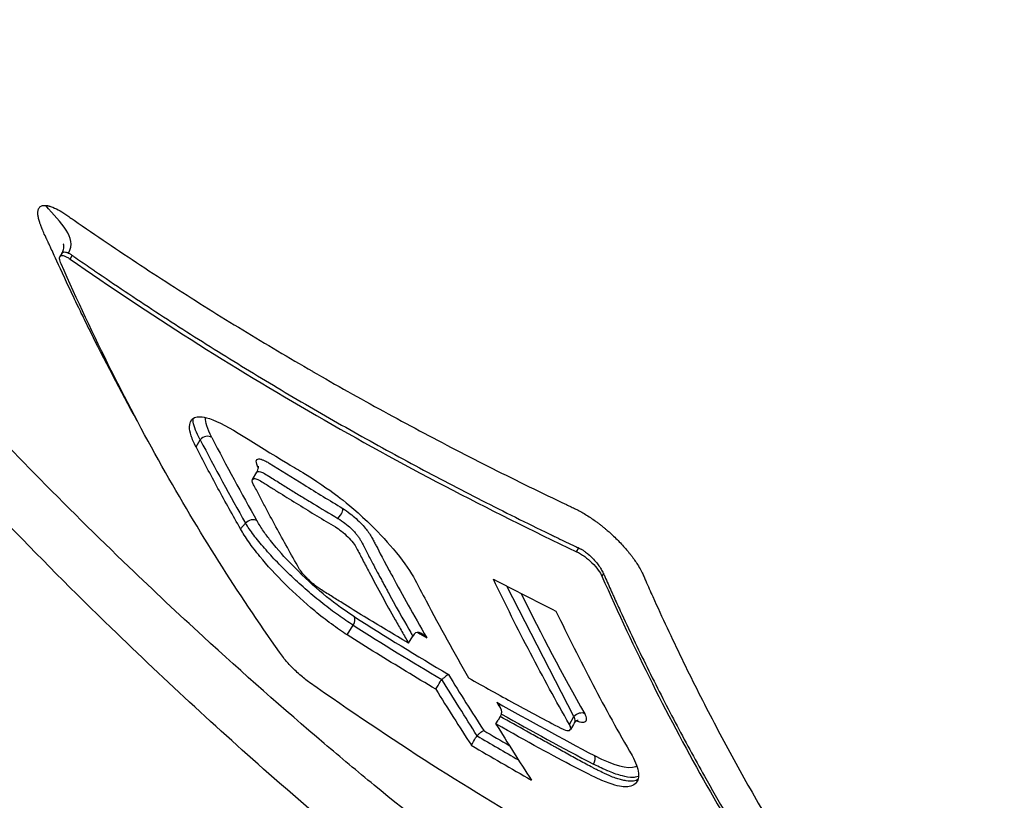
# Model space of a CAD drawing. Header units: millimetres. Extents: x 0 to 4378, y 0 to 2376.
# Tile 286 of 324: x 2554 to 2578, y 1108 to 1127. Entities that reach past the tile are written whole.
import ezdxf

# ---------------------------------------------------------------- set-up
doc = ezdxf.new("R2010")
doc.units = ezdxf.units.MM
doc.header["$LTSCALE"] = 0.2
doc.layers.add('01_Object Line', color=4, linetype='Continuous')

# ---------------------------------------------------------------- blocks, each defined once
blk = doc.blocks.new('A$C7c2cc22e_1')
for p, q in [((45.087, 87.009), (45.044, 86.935)), ((45.289, 86.874), (45.341, 86.963)), ((48.324, 82.343), (48.425, 82.518)), ((49.687, 81.56), (49.786, 81.732)), ((49.398, 80.366), (49.518, 80.504)), ((51.625, 80.692), (51.625, 80.692)), ((57.498, 79.819), (57.55, 79.908)), ((53.01, 79.312), (53.01, 79.312)), ((58.146, 79.29), (58.109, 79.226)), ((57.434, 75.845), (55.816, 78.986)), ((51.969, 77.812), (52.113, 78.044)), ((53.447, 77.611), (53.547, 77.785)), ((55.555, 75.665), (55.607, 75.755)), ((55.659, 75.845), (55.607, 75.755)), ((55.877, 75.722), (55.877, 75.722)), ((57.324, 75.654), (57.434, 75.845)), ((58.537, 74.328), (58.538, 74.328))]:
    blk.add_line(p, q)
for centre, major_axis, ratio, start_param, end_param in [((48.567, 82.436), (0.178, 0.092), 0.765538, 0.402245, 2.027826), ((125.954, 168.363), (-60.318, -104.474), 0.577358, 5.92804, 5.957788), ((126.134, 168.261), (-60.259, -104.281), 0.577484, 5.928254, 5.958002), ((109.913, 91.389), (83.621, -22.436), 0.369697, 4.019009, 4.03304), ((109.913, 91.389), (83.621, -22.436), 0.369697, 4.03304, 4.048575), ((49.967, 79.731), (-1.887, -1.142), 0.164807, 2.686739, 3.109899), ((49.659, 80.422), (0.174, 0.099), 0.773645, 0.369029, 1.995393), ((134.23, 163.88), (-60.369, -104.64), 0.577252, 5.914776, 5.957186), ((52.011, 78.103), (0.107, 0.169), 0.586007, 4.737118, 6.001225), ((127.474, 161.223), (-98.866, -59.022), 0.777152, 0.373252, 0.401665), ((127.553, 161.044), (-99.039, -58.95), 0.776926, 0.374253, 0.401019), ((94.959, 75.998), (-62.109, 23.647), 0.241327, 0.938886, 0.943563), ((130.568, 166.423), (-60.674, -105.048), 0.577401, 5.976389, 5.997489), ((130.41, 166.493), (-60.859, -105.378), 0.577385, 5.978619, 5.999674), ((104.78, 172.265), (26.705, 114.175), 0.494212, 2.6757, 2.678414), ((127.448, 161.208), (98.842, 59.009), 0.777152, 3.557662, 3.58608), ((127.532, 161.028), (-99.019, -58.936), 0.776937, 0.418707, 0.445475), ((57.575, 75.763), (0.174, 0.099), 0.773535, 0.465972, 1.995859), ((126.826, 158.139), (-96.822, -57.829), 0.777186, 0.401407, 0.409151), ((131.842, 165.669), (-60.833, -105.398), 0.577331, 5.978461, 5.999516), ((126.958, 157.962), (-97.083, -57.708), 0.776828, 0.401327, 0.413827), ((126.823, 157.732), (-97.084, -57.709), 0.776825, 0.401265, 0.419412), ((57.809, 74.753), (0.093, 0.177), 0.567955, 4.687599, 5.953582)]:
    blk.add_ellipse(centre, major_axis=major_axis, ratio=ratio, start_param=start_param, end_param=end_param)
for points, knots in [([(144.844, 88.054), (144.841, 88.055), (144.816, 88.072), (144.73, 88.124), (144.693, 88.147), (144.567, 88.223), (144.464, 88.285), (144.099, 88.503), (143.783, 88.691), (142.63, 89.37), (141.59, 89.979), (139.471, 91.215), (138.519, 91.769), (136.445, 92.974), (135.587, 93.471), (135.251, 93.668), (135.191, 93.702), (134.948, 93.845), (134.763, 93.953), (133.809, 94.512), (132.977, 94.998), (131.112, 96.089), (130.068, 96.699), (128.471, 97.632), (127.974, 97.923), (127.298, 98.317), (127.139, 98.411), (126.813, 98.601), (126.649, 98.696), (126.148, 98.986), (125.792, 99.193), (124.766, 99.788), (124.092, 100.179), (121.778, 101.52), (120.094, 102.495), (117.501, 103.997), (116.628, 104.502), (115.296, 105.273), (114.845, 105.533), (113.425, 106.355), (112.458, 106.914), (110.53, 108.028), (109.585, 108.574), (107.678, 109.676), (106.727, 110.225), (104.83, 111.321), (103.887, 111.865), (99.265, 114.533), (95.436, 116.741), (89.833, 119.969), (88.146, 120.941), (83.463, 123.638), (80.433, 125.382), (72.809, 129.772), (68.234, 132.405), (62.711, 135.586), (61.621, 136.214), (59.742, 137.297), (58.946, 137.756), (57.573, 138.547), (56.991, 138.883), (55.555, 139.711), (54.71, 140.199), (53.056, 141.153), (52.249, 141.619), (51.462, 142.073)], [0.000001, 0.000001, 0.000001, 0.000001, 0.020999, 0.020999, 0.03362, 0.03362, 0.058853, 0.058853, 0.10929, 0.10929, 0.210139, 0.210139, 0.277387, 0.277387, 0.343259, 0.343259, 0.357255, 0.357255, 0.400141, 0.400141, 0.572106, 0.572106, 0.758153, 0.758153, 0.839265, 0.839265, 0.865124, 0.865124, 0.885821, 0.885821, 0.936976, 0.936976, 1.031169, 1.031169, 1.255712, 1.255712, 1.367089, 1.367089, 1.423303, 1.423303, 1.543936, 1.543936, 1.662482, 1.662482, 1.779397, 1.779397, 1.892284, 1.892284, 2.327177, 2.327177, 2.51121, 2.51121, 2.83327, 2.83327, 3.318061, 3.318061, 3.439024, 3.439024, 3.529698, 3.529698, 3.597738, 3.597738, 3.699741, 3.699741, 3.801674, 3.801674, 3.801674, 3.801674]), ([(62.109, 67.464), (62.068, 67.488), (62.036, 67.506), (61.966, 67.547), (61.93, 67.568), (61.822, 67.631), (61.75, 67.673), (61.532, 67.802), (61.385, 67.889), (60.927, 68.166), (60.613, 68.361), (59.519, 69.056), (58.719, 69.591), (56.171, 71.373), (54.386, 72.735), (52.215, 74.52), (51.813, 74.856), (50.434, 76.028), (49.46, 76.888), (47.895, 78.323), (47.299, 78.883), (45.937, 80.19), (45.176, 80.944), (43.764, 82.383), (43.111, 83.067), (42.123, 84.129), (41.781, 84.501), (39.741, 86.76), (38.117, 88.692), (35.848, 91.611), (35.123, 92.581), (33.733, 94.521), (33.068, 95.491), (31.816, 97.405), (31.229, 98.347), (30.122, 100.22), (29.602, 101.149), (27.177, 105.761), (25.878, 109.179), (25.149, 112.861), (25.05, 113.527), (24.9, 115.123), (24.898, 116.017), (25.027, 117.251), (25.092, 117.644), (25.267, 118.393), (25.376, 118.749), (25.507, 119.085)], [0.000001, 0.000001, 0.000001, 0.000001, 0.017289, 0.017289, 0.034993, 0.034993, 0.070506, 0.070506, 0.142461, 0.142461, 0.294734, 0.294734, 0.67969, 0.67969, 1.52071, 1.52071, 1.712137, 1.712137, 2.17847, 2.17847, 2.468632, 2.468632, 2.845677, 2.845677, 3.177241, 3.177241, 3.354712, 3.354712, 4.246918, 4.246918, 4.688059, 4.688059, 5.129475, 5.129475, 5.562211, 5.562211, 5.997516, 5.997516, 7.753462, 7.753462, 8.159608, 8.159608, 8.770872, 8.770872, 9.07783, 9.07783, 9.385555, 9.385555, 9.385555, 9.385555]), ([(62.628, 65.213), (62.459, 65.311), (62.007, 65.57), (60.943, 66.227), (60.516, 66.499), (59.801, 66.966), (59.514, 67.156), (58.084, 68.121), (56.922, 68.953), (54.983, 70.414), (54.205, 71.02), (52.394, 72.478), (51.362, 73.344), (48.967, 75.438), (47.612, 76.688), (44.504, 79.704), (42.769, 81.506), (40.66, 83.852), (40.222, 84.349), (39.573, 85.099), (39.359, 85.348), (38.936, 85.846), (38.727, 86.095), (38.41, 86.475), (38.304, 86.603), (37.986, 86.988), (37.779, 87.24), (37.371, 87.744), (37.17, 87.994), (36.872, 88.369), (36.774, 88.494), (36.572, 88.751), (36.468, 88.883), (36.264, 89.146), (36.163, 89.277), (35.857, 89.673), (35.653, 89.941), (35.271, 90.446), (35.087, 90.693), (34.723, 91.184), (34.545, 91.426), (34.012, 92.161), (33.663, 92.653), (32.96, 93.663), (32.604, 94.187), (31.958, 95.159), (31.668, 95.606), (31.29, 96.199), (31.212, 96.323), (30.821, 96.947), (30.519, 97.44), (30.078, 98.179), (29.934, 98.425), (29.651, 98.912), (29.512, 99.155), (29.239, 99.639), (29.107, 99.877), (28.909, 100.237), (28.843, 100.359), (28.715, 100.596), (28.654, 100.71), (28.527, 100.948), (28.464, 101.068), (28.287, 101.406), (28.169, 101.635), (27.172, 103.598), (26.424, 105.283), (25.765, 107.039), (25.711, 107.188), (25.604, 107.483), (25.553, 107.627), (25.455, 107.908), (25.408, 108.047), (25.317, 108.318), (25.274, 108.451), (25.19, 108.712), (25.15, 108.841), (25.036, 109.21), (24.964, 109.454), (24.767, 110.15), (24.652, 110.602), (24.512, 111.214), (24.47, 111.401), (24.414, 111.676), (24.396, 111.763), (24.346, 112.018), (24.316, 112.185), (24.26, 112.506), (24.236, 112.659), (24.17, 113.097), (24.133, 113.377), (24.052, 114.136), (24.021, 114.604), (24.002, 115.394), (24.006, 115.724), (24.044, 116.525), (24.093, 116.985), (24.206, 117.64), (24.25, 117.853), (24.327, 118.164), (24.354, 118.267), (24.397, 118.418), (24.411, 118.468), (24.434, 118.542), (24.442, 118.567), (24.453, 118.604), (24.457, 118.616), (24.465, 118.641), (24.469, 118.653), (24.473, 118.665)], [0.000492, 0.000492, 0.000492, 0.000492, 0.070477, 0.070477, 0.116784, 0.116784, 0.147598, 0.147598, 0.270163, 0.270163, 0.35129, 0.35129, 0.459378, 0.459378, 0.603543, 0.603543, 0.795477, 0.795477, 0.846759, 0.846759, 0.872247, 0.872247, 0.897546, 0.897546, 0.910816, 0.910816, 0.936058, 0.936058, 0.961053, 0.961053, 0.973407, 0.973407, 0.986612, 0.986612, 0.999925, 0.999925, 1.026343, 1.026343, 1.051465, 1.051465, 1.076258, 1.076258, 1.125243, 1.125243, 1.177878, 1.177878, 1.224985, 1.224985, 1.237745, 1.237745, 1.287061, 1.287061, 1.311764, 1.311764, 1.336615, 1.336615, 1.361333, 1.361333, 1.372959, 1.372959, 1.384222, 1.384222, 1.395507, 1.395507, 1.41867, 1.41867, 1.596072, 1.596072, 1.612752, 1.612752, 1.628768, 1.628768, 1.644172, 1.644172, 1.659003, 1.659003, 1.673475, 1.673475, 1.702106, 1.702106, 1.756638, 1.756638, 1.781274, 1.781274, 1.792708, 1.792708, 1.814679, 1.814679, 1.835454, 1.835454, 1.874477, 1.874477, 1.942807, 1.942807, 1.994085, 1.994085, 2.070998, 2.070998, 2.109452, 2.109452, 2.128666, 2.128666, 2.138273, 2.138273, 2.143077, 2.143077, 2.145479, 2.145479, 2.147874, 2.147874, 2.147874, 2.147874]), ([(62.628, 65.213), (62.728, 65.156), (63.066, 64.963), (63.69, 64.622), (63.954, 64.48), (64.733, 64.073), (65.247, 63.817), (66.762, 63.099), (67.744, 62.682), (69.314, 62.088), (69.95, 61.867), (70.91, 61.567), (71.253, 61.467), (72.494, 61.134), (73.36, 60.953), (75.264, 60.682), (76.294, 60.632), (77.774, 60.742), (78.284, 60.82), (81.114, 61.499), (82.489, 62.893), (83.637, 65.428), (83.884, 66.522), (84.06, 69.563), (83.854, 72.529), (81.341, 79.25), (80.219, 81.641), (77.482, 86.578), (75.868, 89.121), (74.048, 91.668)], [-11.591769, -11.591769, -11.591769, -11.591769, -11.369233, -11.369233, -11.2055, -11.2055, -10.879051, -10.879051, -10.229253, -10.229253, -9.808886, -9.808886, -9.569695, -9.569695, -8.931682, -8.931682, -8.097781, -8.097781, -7.622133, -7.622133, -5.29353, -5.29353, -3.945591, -3.945591, -1.974095, -1.974095, -0.987299, -0.987299, -0.000001, -0.000001, -0.000001, -0.000001]), ([(62.109, 67.464), (62.134, 67.45), (62.154, 67.438), (62.199, 67.412), (62.222, 67.399), (62.289, 67.361), (62.335, 67.335), (62.471, 67.258), (62.562, 67.207), (62.838, 67.053), (63.022, 66.952), (63.614, 66.634), (64.014, 66.428), (65.562, 65.66), (66.694, 65.167), (69.239, 64.199), (70.637, 63.783), (73.807, 63.127), (75.484, 63.04), (79.291, 63.631), (80.782, 64.804), (82.705, 68.339), (82.727, 70.939), (81.862, 75.912), (80.94, 78.668), (78.178, 84.636), (76.356, 87.799), (74.143, 91.048)], [-6.407087, -6.407087, -6.407087, -6.407087, -6.401237, -6.401237, -6.39525, -6.39525, -6.383254, -6.383254, -6.359103, -6.359103, -6.309555, -6.309555, -6.200269, -6.200269, -5.881807, -5.881807, -5.449682, -5.449682, -4.832371, -4.832371, -3.815475, -3.815475, -2.514487, -2.514487, -1.264317, -1.264317, -0.000001, -0.000001, -0.000001, -0.000001]), ([(46.905, 82.976), (46.506, 83.697), (46.12, 84.433), (45.748, 85.184), (45.669, 85.344), (45.598, 85.489), (45.535, 85.619), (45.432, 85.831), (45.35, 86.004), (45.288, 86.136), (45.101, 86.534), (44.976, 86.81), (44.908, 86.958), (44.882, 87.014), (44.858, 87.067), (44.835, 87.115), (44.82, 87.148), (44.809, 87.171), (44.782, 87.23), (44.766, 87.263), (44.748, 87.302), (44.726, 87.348), (44.725, 87.351), (44.723, 87.354), (44.722, 87.358), (44.694, 87.416), (44.671, 87.467), (44.652, 87.509), (44.643, 87.53), (44.635, 87.549), (44.628, 87.566), (44.624, 87.575), (44.619, 87.587), (44.613, 87.602), (44.61, 87.609), (44.607, 87.617), (44.603, 87.626), (44.601, 87.633), (44.598, 87.639), (44.596, 87.646), (44.593, 87.652), (44.591, 87.657), (44.589, 87.663), (44.586, 87.672), (44.583, 87.68), (44.579, 87.689), (44.571, 87.712), (44.563, 87.735), (44.556, 87.758), (44.548, 87.784), (44.538, 87.816), (44.53, 87.853), (44.523, 87.88), (44.518, 87.91), (44.514, 87.941), (44.512, 87.961), (44.511, 87.978), (44.511, 87.993), (44.512, 87.998), (44.512, 88.003), (44.512, 88.008), (44.512, 88.013), (44.513, 88.018), (44.513, 88.022), (44.514, 88.033), (44.516, 88.042), (44.517, 88.05), (44.52, 88.061), (44.522, 88.069), (44.524, 88.073), (44.526, 88.081), (44.53, 88.089), (44.534, 88.096), (44.545, 88.117), (44.563, 88.136), (44.587, 88.148), (44.591, 88.15), (44.595, 88.152), (44.599, 88.154), (44.615, 88.161), (44.632, 88.164), (44.647, 88.166), (44.673, 88.169), (44.694, 88.167), (44.704, 88.166)], [-0.9584839, -0.9584839, -0.9584839, -0.9584839, -0.5714286, -0.5714286, -0.5714286, -0.517013, -0.517013, -0.517013, -0.4285714, -0.4285714, -0.4285714, -0.2857143, -0.2857143, -0.2857143, -0.2513176, -0.2513176, -0.2513176, -0.2280904, -0.2280904, -0.2280904, -0.2152452, -0.2152452, -0.2152452, -0.2142857, -0.2142857, -0.2142857, -0.1903263, -0.1903263, -0.1903263, -0.1785714, -0.1785714, -0.1785714, -0.170079, -0.170079, -0.170079, -0.1658975, -0.1658975, -0.1658975, -0.16301, -0.16301, -0.16301, -0.1607143, -0.1607143, -0.1607143, -0.15572, -0.15572, -0.15572, -0.1428571, -0.1428571, -0.1428571, -0.1223688, -0.1223688, -0.1223688, -0.1071429, -0.1071429, -0.1071429, -0.0986615, -0.0986615, -0.0986615, -0.0956016, -0.0956016, -0.0956016, -0.0922441, -0.0922441, -0.0922441, -0.0841138, -0.0841138, -0.0841138, -0.0714286, -0.0714286, -0.0714286, -0.0625785, -0.0625785, -0.0625785, -0.0357143, -0.0357143, -0.0357143, -0.0328765, -0.0328765, -0.0328765, -0.0209459, -0.0209459, -0.0209459, 0, 0, 0, 0]), ([(44.704, 88.166), (44.714, 88.165), (44.724, 88.164), (44.735, 88.162), (44.74, 88.162), (44.745, 88.161), (44.751, 88.16), (44.756, 88.159), (44.761, 88.157), (44.767, 88.156), (44.773, 88.155), (44.778, 88.154), (44.784, 88.152), (44.79, 88.151), (44.795, 88.149), (44.801, 88.147), (44.813, 88.144), (44.825, 88.14), (44.838, 88.136), (44.887, 88.118), (44.942, 88.094), (45, 88.062), (45.059, 88.031), (45.121, 87.992), (45.187, 87.948), (45.203, 87.937), (45.219, 87.925), (45.236, 87.914), (45.252, 87.902), (45.269, 87.891), (45.285, 87.879), (45.318, 87.856), (45.351, 87.834), (45.384, 87.811), (45.649, 87.627), (45.915, 87.445), (46.182, 87.264), (46.716, 86.903), (47.256, 86.547), (47.801, 86.197), (48.346, 85.847), (48.896, 85.502), (49.452, 85.164), (50.006, 84.826), (50.566, 84.494), (51.13, 84.167)], [-1, -1, -1, -1, -0.9989185, -0.9989185, -0.9989185, -0.9983778, -0.9983778, -0.9983778, -0.9978371, -0.9978371, -0.9978371, -0.9972963, -0.9972963, -0.9972963, -0.9967556, -0.9967556, -0.9967556, -0.9956741, -0.9956741, -0.9956741, -0.9913482, -0.9913482, -0.9913482, -0.9870224, -0.9870224, -0.9870224, -0.9859409, -0.9859409, -0.9859409, -0.9848594, -0.9848594, -0.9848594, -0.9826965, -0.9826965, -0.9826965, -0.965393, -0.965393, -0.965393, -0.930786, -0.930786, -0.930786, -0.896179, -0.896179, -0.896179, -0.8616263, -0.8616263, -0.8616263, -0.8616263]), ([(45.088, 87.01), (45.097, 87.026), (45.106, 87.043), (45.119, 87.074), (45.124, 87.088), (45.135, 87.126), (45.138, 87.148), (45.138, 87.183), (45.137, 87.196), (45.134, 87.212), (45.133, 87.216), (45.13, 87.226), (45.129, 87.228), (45.128, 87.229), (45.128, 87.23), (45.127, 87.232), (45.127, 87.233), (45.126, 87.235), (45.126, 87.236), (45.125, 87.238), (45.125, 87.238), (45.125, 87.238), (45.125, 87.238), (45.125, 87.238), (45.125, 87.238), (45.125, 87.238)], [0, 0, 0, 0, 0.00597367, 0.00597367, 0.01138515, 0.01138515, 0.02053171, 0.02053171, 0.02921049, 0.02921049, 0.03389334, 0.03389334, 0.03922284, 0.03922284, 0.04001784, 0.04001784, 0.040804, 0.040804, 0.04131178, 0.04131178, 0.0413347, 0.0413347, 0.0413533, 0.0413533, 0.04135544, 0.04135544, 0.04135544, 0.04135544]), ([(45.07, 86.76), (45.05, 86.807), (45.038, 86.847), (45.032, 86.914), (45.04, 86.939), (45.079, 86.963), (45.107, 86.963), (45.164, 86.945), (45.187, 86.935), (45.236, 86.909), (45.262, 86.893), (45.289, 86.874)], [-0.09630603, -0.09630603, -0.09630603, -0.09630603, -0.07320762, -0.07320762, -0.04828154, -0.04828154, -0.02519492, -0.02519492, -0.01231734, -0.01231734, -0.000001, -0.000001, -0.000001, -0.000001]), ([(45.087, 87.009), (45.094, 87.022), (45.105, 87.032), (45.119, 87.038), (45.134, 87.044), (45.153, 87.046), (45.175, 87.043), (45.197, 87.04), (45.222, 87.032), (45.25, 87.019)], [0.4848578, 0.4848578, 0.4848578, 0.4848578, 0.647914, 0.647914, 0.647914, 0.823957, 0.823957, 0.823957, 0.9999999, 0.9999999, 0.9999999, 0.9999999]), ([(45.25, 87.019), (45.263, 87.013), (45.277, 87.005), (45.291, 86.997), (45.298, 86.992), (45.305, 86.988), (45.312, 86.983), (45.319, 86.978), (45.326, 86.973), (45.334, 86.968), (45.336, 86.966), (45.338, 86.965), (45.341, 86.963)], [0.0000001, 0.0000001, 0.0000001, 0.0000001, 0.4648523, 0.4648523, 0.4648523, 0.6972784, 0.6972784, 0.6972784, 0.9297046, 0.9297046, 0.9297046, 0.9999999, 0.9999999, 0.9999999, 0.9999999]), ([(45.289, 86.874), (47.199, 85.542), (49.178, 84.284), (51.225, 83.103), (53.254, 81.932), (55.346, 80.837), (57.498, 79.819)], [0, 0, 0, 0, 0.502185, 0.502185, 0.502185, 1, 1, 1, 1]), ([(45.341, 86.963), (45.346, 86.96), (45.351, 86.956), (45.357, 86.952), (45.364, 86.947), (45.372, 86.942), (45.379, 86.936), (45.394, 86.926), (45.409, 86.915), (45.425, 86.905), (45.485, 86.863), (45.546, 86.821), (45.606, 86.779), (45.667, 86.737), (45.728, 86.695), (45.788, 86.653), (45.804, 86.643), (45.819, 86.632), (45.834, 86.622), (45.849, 86.611), (45.864, 86.601), (45.88, 86.591), (45.91, 86.57), (45.94, 86.549), (45.971, 86.528), (46.215, 86.362), (46.459, 86.196), (46.705, 86.032), (47.197, 85.704), (47.693, 85.38), (48.194, 85.061), (48.695, 84.743), (49.2, 84.429), (49.709, 84.12), (50.218, 83.811), (50.732, 83.507), (51.25, 83.207), (51.768, 82.908), (52.29, 82.614), (52.816, 82.324), (53.342, 82.035), (53.873, 81.751), (54.407, 81.471), (54.942, 81.192), (55.48, 80.917), (56.023, 80.648), (56.294, 80.513), (56.566, 80.38), (56.839, 80.248), (56.874, 80.231), (56.908, 80.215), (56.942, 80.198), (56.959, 80.19), (56.976, 80.182), (56.993, 80.174), (57.01, 80.166), (57.027, 80.157), (57.044, 80.149), (57.113, 80.116), (57.181, 80.083), (57.25, 80.051), (57.318, 80.018), (57.387, 79.985), (57.456, 79.953), (57.473, 79.945), (57.49, 79.937), (57.507, 79.928), (57.516, 79.924), (57.524, 79.92), (57.533, 79.916), (57.539, 79.914), (57.544, 79.911), (57.55, 79.908)], [0, 0, 0, 0, 0.0013857, 0.0013857, 0.0013857, 0.0033723, 0.0033723, 0.0033723, 0.0073454, 0.0073454, 0.0073454, 0.0232379, 0.0232379, 0.0232379, 0.0391303, 0.0391303, 0.0391303, 0.0431034, 0.0431034, 0.0431034, 0.0470765, 0.0470765, 0.0470765, 0.0550227, 0.0550227, 0.0550227, 0.1185925, 0.1185925, 0.1185925, 0.2457321, 0.2457321, 0.2457321, 0.3728716, 0.3728716, 0.3728716, 0.5000112, 0.5000112, 0.5000112, 0.6271507, 0.6271507, 0.6271507, 0.7543218, 0.7543218, 0.7543218, 0.8814771, 0.8814771, 0.8814771, 0.9450548, 0.9450548, 0.9450548, 0.953002, 0.953002, 0.953002, 0.9569756, 0.9569756, 0.9569756, 0.9609492, 0.9609492, 0.9609492, 0.9768436, 0.9768436, 0.9768436, 0.992738, 0.992738, 0.992738, 0.9967116, 0.9967116, 0.9967116, 0.9986984, 0.9986984, 0.9986984, 1, 1, 1, 1]), ([(50.429, 77.267), (49.419, 78.681), (48.472, 80.169), (46.681, 83.332), (45.842, 85.009), (45.07, 86.76)], [-1.719587, -1.719587, -1.719587, -1.719587, -0.870829, -0.870829, -0.000001, -0.000001, -0.000001, -0.000001]), ([(51.13, 84.167), (51.131, 84.167), (51.132, 84.166), (51.133, 84.166), (51.698, 83.839), (52.269, 83.518), (52.845, 83.203), (53.42, 82.888), (54.001, 82.579), (54.586, 82.276), (55.172, 81.973), (55.762, 81.676), (56.356, 81.385), (56.654, 81.24), (56.952, 81.096), (57.252, 80.953), (57.29, 80.935), (57.327, 80.918), (57.365, 80.9), (57.383, 80.891), (57.402, 80.882), (57.421, 80.873), (57.44, 80.864), (57.458, 80.855), (57.477, 80.846), (57.553, 80.809), (57.631, 80.766), (57.71, 80.718), (57.79, 80.669), (57.87, 80.616), (57.949, 80.559), (57.969, 80.545), (57.989, 80.53), (58.009, 80.515), (58.019, 80.508), (58.028, 80.5), (58.038, 80.493)], [-0.8616263, -0.8616263, -0.8616263, -0.8616263, -0.861572, -0.861572, -0.861572, -0.826965, -0.826965, -0.826965, -0.7923494, -0.7923494, -0.7923494, -0.7577381, -0.7577381, -0.7577381, -0.7404325, -0.7404325, -0.7404325, -0.7382693, -0.7382693, -0.7382693, -0.7371877, -0.7371877, -0.7371877, -0.7361061, -0.7361061, -0.7361061, -0.7317796, -0.7317796, -0.7317796, -0.7274532, -0.7274532, -0.7274532, -0.7263716, -0.7263716, -0.7263716, -0.7258308, -0.7258308, -0.7258308, -0.7258308]), ([(48.324, 82.343), (48.273, 82.441), (48.233, 82.533), (48.181, 82.696), (48.168, 82.767), (48.167, 82.896), (48.18, 83.007), (48.356, 83.079), (48.463, 83.087), (49.085, 82.883), (49.747, 82.413), (50.709, 81.839), (50.786, 81.797), (51.364, 81.435), (51.619, 81.248), (51.882, 81.048), (52.143, 80.844), (52.683, 80.328), (52.891, 80.106), (53.291, 79.629), (53.449, 79.406), (53.659, 79.048), (53.79, 78.785), (54.204, 78.002), (54.546, 77.382), (54.895, 76.774)], [-1.490546, -1.490546, -1.490546, -1.490546, -1.372171, -1.372171, -1.254036, -1.254036, -1.123299, -1.123299, -1.043679, -1.043679, -0.850826, -0.850826, -0.807838, -0.807838, -0.709589, -0.709589, -0.595224, -0.595224, -0.510831, -0.510831, -0.413449, -0.413449, -0.333919, -0.333919, 0, 0, 0, 0]), ([(48.425, 82.518), (48.377, 82.602), (48.339, 82.681), (48.311, 82.752), (48.282, 82.823), (48.264, 82.886), (48.257, 82.942), (48.253, 82.969), (48.253, 82.995), (48.254, 83.018), (48.255, 83.023), (48.255, 83.029), (48.256, 83.034)], [0, 0, 0, 0, 0.1145176, 0.1145176, 0.1145176, 0.2290353, 0.2290353, 0.2290353, 0.2862941, 0.2862941, 0.2862941, 0.2995311, 0.2995311, 0.2995311, 0.2995311]), ([(49.398, 80.366), (49.214, 80.69), (49.032, 81.016), (48.674, 81.675), (48.498, 82.007), (48.324, 82.343)], [0.000001, 0.000001, 0.000001, 0.000001, 0.1762141, 0.1762141, 0.3524272, 0.3524272, 0.3524272, 0.3524272]), ([(49.826, 81.829), (49.823, 81.835), (49.821, 81.841), (49.818, 81.846), (49.812, 81.861), (49.798, 81.89), (49.788, 81.926), (49.777, 81.963), (49.776, 81.984), (49.776, 81.997), (49.776, 82.005), (49.777, 82.012), (49.779, 82.019), (49.781, 82.025), (49.783, 82.03), (49.786, 82.034), (49.788, 82.037), (49.789, 82.038), (49.791, 82.04), (49.801, 82.05), (49.817, 82.055), (49.835, 82.055), (49.841, 82.055), (49.855, 82.055), (49.88, 82.049)], [-0.1950404, -0.1950404, -0.1950404, -0.1950404, -0.1875, -0.1875, -0.1875, -0.15625, -0.15625, -0.15625, -0.125, -0.125, -0.125, -0.1132064, -0.1132064, -0.1132064, -0.1029257, -0.1029257, -0.1029257, -0.0982143, -0.0982143, -0.0982143, -0.0714286, -0.0714286, -0.0714286, -0.0535714, -0.0535714, -0.0535714, -0.0535714]), ([(49.88, 82.049), (49.888, 82.047), (49.896, 82.045), (49.905, 82.042), (49.916, 82.038), (49.927, 82.034), (49.937, 82.03), (49.951, 82.024), (49.973, 82.015), (50.007, 81.998), (50.041, 81.981), (50.069, 81.964), (50.088, 81.953)], [-0.05357143, -0.05357143, -0.05357143, -0.05357143, -0.04596765, -0.04596765, -0.04596765, -0.03571429, -0.03571429, -0.03571429, -0.01785714, -0.01785714, -0.01785714, 0, 0, 0, 0]), ([(49.797, 81.744), (49.799, 81.749), (49.801, 81.754), (49.812, 81.781), (49.82, 81.802), (49.827, 81.832), (49.829, 81.842), (49.83, 81.855), (49.83, 81.859), (49.83, 81.869), (49.83, 81.873), (49.83, 81.877), (49.83, 81.878), (49.83, 81.878)], [0.00184563, 0.00184563, 0.00184563, 0.00184563, 0.00366163, 0.00366163, 0.01095725, 0.01095725, 0.01487685, 0.01487685, 0.01720262, 0.01720262, 0.02085476, 0.02085476, 0.02385617, 0.02385617, 0.02385617, 0.02385617]), ([(49.88, 81.745), (49.905, 81.737), (49.937, 81.722), (49.973, 81.701), (50.016, 81.677), (50.067, 81.645), (50.119, 81.612), (50.2, 81.562), (50.284, 81.51), (50.378, 81.451), (50.459, 81.401), (50.545, 81.348), (50.637, 81.291), (50.719, 81.24), (50.806, 81.187), (50.897, 81.132), (50.935, 81.108), (50.974, 81.085), (51.013, 81.061), (51.06, 81.032), (51.108, 81.003), (51.158, 80.973), (51.338, 80.863), (51.534, 80.746), (51.745, 80.62)], [0.4004159, 0.4004159, 0.4004159, 0.4004159, 0.4570088, 0.4570088, 0.4570088, 0.5226685, 0.5226685, 0.5226685, 0.6227312, 0.6227312, 0.6227312, 0.7095476, 0.7095476, 0.7095476, 0.7873, 0.7873, 0.7873, 0.8197623, 0.8197623, 0.8197623, 0.8583457, 0.8583457, 0.8583457, 1, 1, 1, 1]), ([(49.712, 81.434), (49.671, 81.512), (49.67, 81.563), (49.726, 81.583), (49.754, 81.58), (49.824, 81.556), (49.865, 81.534), (49.984, 81.459), (50.058, 81.413), (50.204, 81.32), (50.278, 81.274), (50.498, 81.137), (50.645, 81.045), (50.941, 80.864), (51.089, 80.773), (51.386, 80.593), (51.535, 80.503), (51.731, 80.386), (51.781, 80.35), (51.884, 80.269), (51.934, 80.224), (52.077, 80.081), (52.153, 79.985), (52.218, 79.858), (52.244, 79.809), (52.294, 79.711), (52.32, 79.663), (52.396, 79.517), (52.447, 79.42), (52.601, 79.13), (52.704, 78.938), (52.913, 78.555), (53.019, 78.365), (53.178, 78.081), (53.232, 77.987), (53.339, 77.799), (53.393, 77.705), (53.447, 77.611)], [0, 0, 0, 0, 0.049586, 0.049586, 0.074046, 0.074046, 0.09857, 0.09857, 0.137167, 0.137167, 0.175764, 0.175764, 0.252958, 0.252958, 0.330152, 0.330152, 0.407345, 0.407345, 0.43188, 0.43188, 0.45635, 0.45635, 0.505944, 0.505944, 0.536823, 0.536823, 0.567702, 0.567702, 0.629461, 0.629461, 0.752975, 0.752975, 0.876487, 0.876487, 0.938244, 0.938244, 1, 1, 1, 1]), ([(53.447, 77.611), (53.267, 77.718), (53.088, 77.825), (52.909, 77.932), (52.731, 78.04), (52.552, 78.148), (52.375, 78.257), (52.197, 78.366), (52.02, 78.475), (51.844, 78.585), (51.756, 78.64), (51.668, 78.695), (51.58, 78.751), (51.492, 78.806), (51.404, 78.861), (51.316, 78.917), (51.27, 78.946), (51.221, 78.982), (51.17, 79.024), (51.119, 79.065), (51.069, 79.11), (51.021, 79.157), (50.925, 79.252), (50.847, 79.346), (50.804, 79.422), (50.711, 79.586), (50.617, 79.751), (50.525, 79.918), (50.433, 80.084), (50.341, 80.251), (50.25, 80.418), (50.159, 80.586), (50.068, 80.755), (49.979, 80.924), (49.934, 81.009), (49.889, 81.093), (49.845, 81.179), (49.822, 81.221), (49.8, 81.264), (49.778, 81.306), (49.756, 81.349), (49.734, 81.392), (49.712, 81.434)], [0, 0, 0, 0, 0.102758, 0.102758, 0.102758, 0.205514, 0.205514, 0.205514, 0.30827, 0.30827, 0.30827, 0.359648, 0.359648, 0.359648, 0.411026, 0.411026, 0.411026, 0.438236, 0.438236, 0.438236, 0.465377, 0.465377, 0.465377, 0.5204, 0.5204, 0.5204, 0.640302, 0.640302, 0.640302, 0.760202, 0.760202, 0.760202, 0.880101, 0.880101, 0.880101, 0.94005, 0.94005, 0.94005, 0.970025, 0.970025, 0.970025, 1, 1, 1, 1]), ([(52.042, 80.734), (52.087, 80.699), (52.134, 80.659), (52.182, 80.615), (52.232, 80.57), (52.278, 80.525), (52.322, 80.479)], [0.03663506, 0.03663506, 0.03663506, 0.03663506, 0.0625, 0.0625, 0.0625, 0.09375, 0.09375, 0.09375, 0.09375]), ([(52.113, 78.044), (51.998, 78.116), (51.878, 78.197), (51.633, 78.373), (51.507, 78.469), (51.253, 78.67), (51.126, 78.776), (50.874, 78.994), (50.75, 79.107), (50.51, 79.335), (50.394, 79.45), (50.174, 79.678), (50.07, 79.791), (49.88, 80.011), (49.793, 80.117), (49.639, 80.32), (49.573, 80.415), (49.518, 80.504)], [0, 0, 0, 0, 0.125, 0.125, 0.25, 0.25, 0.375, 0.375, 0.5, 0.5, 0.625, 0.625, 0.75, 0.75, 0.875, 0.875, 1, 1, 1, 1]), ([(52.141, 78.248), (51.697, 78.53), (51.251, 78.892), (50.791, 79.345), (50.594, 79.54), (50.416, 79.73), (50.259, 79.916), (50.207, 79.976), (50.16, 80.034), (50.117, 80.089), (50.064, 80.156), (50.009, 80.231), (49.952, 80.313), (49.893, 80.398), (49.84, 80.481), (49.794, 80.563)], [-1, -1, -1, -1, -0.5, -0.5, -0.5, -0.285714, -0.285714, -0.285714, -0.2, -0.2, -0.2, -0.114286, -0.114286, -0.114286, 0, 0, 0, 0]), ([(51.745, 80.62), (51.806, 80.583), (51.864, 80.543), (51.914, 80.504), (51.971, 80.461), (52.016, 80.42), (52.048, 80.391), (52.063, 80.377), (52.077, 80.364), (52.09, 80.35), (52.108, 80.332), (52.125, 80.314), (52.141, 80.297)], [0, 0, 0, 0, 0.0391751, 0.0391751, 0.0391751, 0.0833333, 0.0833333, 0.0833333, 0.0956643, 0.0956643, 0.0956643, 0.1118196, 0.1118196, 0.1118196, 0.1118196]), ([(52.322, 80.479), (52.363, 80.436), (52.398, 80.397), (52.425, 80.363), (52.45, 80.331), (52.476, 80.295), (52.504, 80.253), (52.529, 80.216), (52.551, 80.18), (52.57, 80.147), (52.588, 80.116), (52.605, 80.084), (52.621, 80.051), (52.638, 80.017), (52.654, 79.986), (52.668, 79.958), (52.695, 79.907), (52.798, 79.707), (52.983, 79.362)], [0.09375, 0.09375, 0.09375, 0.09375, 0.125, 0.125, 0.125, 0.15625, 0.15625, 0.15625, 0.1875, 0.1875, 0.1875, 0.21875, 0.21875, 0.21875, 0.25, 0.25, 0.25, 0.4692144, 0.4692144, 0.4692144, 0.4692144]), ([(58.038, 80.493), (58.048, 80.485), (58.058, 80.478), (58.068, 80.47), (58.078, 80.463), (58.087, 80.455), (58.097, 80.447), (58.107, 80.44), (58.117, 80.432), (58.126, 80.424), (58.136, 80.416), (58.146, 80.408), (58.155, 80.4), (58.165, 80.392), (58.175, 80.385), (58.184, 80.377), (58.194, 80.369), (58.203, 80.361), (58.213, 80.352), (58.244, 80.327), (58.274, 80.3), (58.304, 80.273), (58.343, 80.238), (58.381, 80.203), (58.419, 80.167), (58.493, 80.095), (58.565, 80.021), (58.631, 79.947), (58.664, 79.91), (58.696, 79.873), (58.727, 79.836), (58.742, 79.818), (58.757, 79.799), (58.772, 79.781), (58.78, 79.772), (58.787, 79.763), (58.794, 79.753), (58.801, 79.744), (58.808, 79.735), (58.815, 79.726), (58.871, 79.653), (58.922, 79.581), (58.966, 79.51), (58.997, 79.462), (59.024, 79.415), (59.048, 79.369)], [-0.72583083, -0.72583083, -0.72583083, -0.72583083, -0.72529003, -0.72529003, -0.72529003, -0.72474923, -0.72474923, -0.72474923, -0.72420843, -0.72420843, -0.72420843, -0.72366763, -0.72366763, -0.72366763, -0.72312683, -0.72312683, -0.72312683, -0.72258602, -0.72258602, -0.72258602, -0.72084984, -0.72084984, -0.72084984, -0.71857285, -0.71857285, -0.71857285, -0.71401887, -0.71401887, -0.71401887, -0.71174188, -0.71174188, -0.71174188, -0.71060338, -0.71060338, -0.71060338, -0.71003414, -0.71003414, -0.71003414, -0.70946489, -0.70946489, -0.70946489, -0.70491091, -0.70491091, -0.70491091, -0.70178277, -0.70178277, -0.70178277, -0.70178277]), ([(51.969, 77.812), (51.847, 77.89), (51.718, 77.978), (51.454, 78.173), (51.32, 78.278), (50.943, 78.59), (50.7, 78.81), (50.248, 79.259), (50.04, 79.487), (49.764, 79.824), (49.674, 79.942), (49.517, 80.165), (49.451, 80.27), (49.398, 80.366)], [-0.4066496, -0.4066496, -0.4066496, -0.4066496, -0.3530901, -0.3530901, -0.2996138, -0.2996138, -0.2036808, -0.2036808, -0.1075118, -0.1075118, -0.053792, -0.053792, 0, 0, 0, 0]), ([(52.141, 80.297), (52.154, 80.282), (52.166, 80.268), (52.178, 80.254), (52.19, 80.24), (52.207, 80.218), (52.227, 80.191), (52.241, 80.171), (52.257, 80.148), (52.273, 80.122), (52.291, 80.094), (52.352, 79.99), (52.431, 79.825), (52.45, 79.784), (52.472, 79.739), (52.501, 79.687), (52.546, 79.606), (52.593, 79.517), (52.646, 79.417)], [0.1118196, 0.1118196, 0.1118196, 0.1118196, 0.125, 0.125, 0.125, 0.1491733, 0.1491733, 0.1491733, 0.1666667, 0.1666667, 0.1666667, 0.3393805, 0.3393805, 0.3393805, 0.3822496, 0.3822496, 0.3822496, 0.4491944, 0.4491944, 0.4491944, 0.4491944]), ([(57.498, 79.819), (57.529, 79.804), (57.561, 79.787), (57.627, 79.747), (57.661, 79.724), (57.756, 79.654), (57.815, 79.604), (57.927, 79.493), (57.978, 79.434), (58.058, 79.323), (58.088, 79.272), (58.109, 79.226)], [-0.09661852, -0.09661852, -0.09661852, -0.09661852, -0.08429687, -0.08429687, -0.07141596, -0.07141596, -0.04825685, -0.04825685, -0.02320733, -0.02320733, -0.00000099, -0.00000099, -0.00000099, -0.00000099]), ([(57.55, 79.908), (57.553, 79.907), (57.556, 79.905), (57.559, 79.904), (57.567, 79.9), (57.576, 79.896), (57.585, 79.891), (57.594, 79.887), (57.603, 79.882), (57.612, 79.877), (57.621, 79.872), (57.63, 79.867), (57.639, 79.861), (57.648, 79.856), (57.657, 79.85), (57.666, 79.844), (57.675, 79.838), (57.684, 79.832), (57.693, 79.826), (57.722, 79.806), (57.751, 79.784), (57.779, 79.76), (57.815, 79.729), (57.851, 79.696), (57.884, 79.661), (57.951, 79.592), (58.009, 79.52), (58.055, 79.451), (58.078, 79.416), (58.098, 79.383), (58.116, 79.351), (58.124, 79.335), (58.132, 79.32), (58.139, 79.305), (58.142, 79.3), (58.144, 79.295), (58.146, 79.29)], [0, 0, 0, 0, 0.012221, 0.012221, 0.012221, 0.047655, 0.047655, 0.047655, 0.083088, 0.083088, 0.083088, 0.118522, 0.118522, 0.118522, 0.153956, 0.153956, 0.153956, 0.18939, 0.18939, 0.18939, 0.303147, 0.303147, 0.303147, 0.452337, 0.452337, 0.452337, 0.750718, 0.750718, 0.750718, 0.899909, 0.899909, 0.899909, 0.974504, 0.974504, 0.974504, 1, 1, 1, 1]), ([(52.646, 79.417), (52.653, 79.403), (52.66, 79.389), (52.668, 79.375), (52.701, 79.311), (52.738, 79.243), (52.777, 79.171), (52.796, 79.136), (52.814, 79.101), (52.833, 79.067), (52.891, 78.96), (52.945, 78.86), (52.996, 78.766), (53.216, 78.366), (53.385, 78.067), (53.498, 77.869), (53.516, 77.838), (53.532, 77.81), (53.547, 77.785)], [0.4491944, 0.4491944, 0.4491944, 0.4491944, 0.4583706, 0.4583706, 0.4583706, 0.5, 0.5, 0.5, 0.5254102, 0.5254102, 0.5254102, 0.6055924, 0.6055924, 0.6055924, 0.9475603, 0.9475603, 0.9475603, 1, 1, 1, 1]), ([(52.983, 79.362), (53.008, 79.314), (53.036, 79.263), (53.065, 79.209), (53.29, 78.793), (53.561, 78.302), (53.887, 77.741)], [0.4692144, 0.4692144, 0.4692144, 0.4692144, 0.5, 0.5, 0.5, 1, 1, 1, 1]), ([(58.146, 79.29), (58.147, 79.288), (58.148, 79.285), (58.149, 79.283), (58.152, 79.276), (58.156, 79.269), (58.159, 79.261), (58.184, 79.203), (58.21, 79.145), (58.236, 79.087), (58.262, 79.029), (58.288, 78.971), (58.314, 78.913), (58.32, 78.899), (58.327, 78.884), (58.333, 78.87), (58.34, 78.855), (58.346, 78.841), (58.353, 78.826), (58.366, 78.798), (58.379, 78.769), (58.392, 78.74), (58.444, 78.624), (58.496, 78.509), (58.549, 78.395), (58.76, 77.935), (58.977, 77.481), (59.198, 77.033), (59.419, 76.584), (59.644, 76.141), (59.875, 75.703), (60.106, 75.265), (60.341, 74.832), (60.581, 74.404), (60.751, 74.102), (60.924, 73.801), (61.099, 73.504)], [0, 0, 0, 0, 0.0006665, 0.0006665, 0.0006665, 0.002773, 0.002773, 0.002773, 0.0196251, 0.0196251, 0.0196251, 0.0364771, 0.0364771, 0.0364771, 0.0406901, 0.0406901, 0.0406901, 0.0449031, 0.0449031, 0.0449031, 0.0533291, 0.0533291, 0.0533291, 0.0870332, 0.0870332, 0.0870332, 0.2218495, 0.2218495, 0.2218495, 0.3566658, 0.3566658, 0.3566658, 0.4914821, 0.4914821, 0.4914821, 0.5868683, 0.5868683, 0.5868683, 0.5868683]), ([(59.048, 79.369), (59.06, 79.348), (59.07, 79.327), (59.08, 79.307), (59.088, 79.29), (59.095, 79.274), (59.102, 79.258), (59.109, 79.242), (59.116, 79.226), (59.123, 79.21), (59.137, 79.179), (59.151, 79.147), (59.165, 79.115), (59.221, 78.988), (59.277, 78.862), (59.334, 78.736), (59.561, 78.232), (59.794, 77.733), (60.032, 77.241), (60.27, 76.749), (60.515, 76.264), (60.765, 75.785), (61.015, 75.305), (61.27, 74.832), (61.531, 74.366), (61.792, 73.9), (62.059, 73.441), (62.331, 72.988), (62.62, 72.506), (62.916, 72.031), (63.218, 71.564), (63.511, 71.111), (63.81, 70.666), (64.115, 70.227), (64.191, 70.117), (64.267, 70.008), (64.344, 69.899), (64.364, 69.872), (64.383, 69.845), (64.402, 69.818), (64.412, 69.804), (64.421, 69.791), (64.431, 69.777), (64.441, 69.763), (64.45, 69.75), (64.46, 69.736), (64.479, 69.71), (64.496, 69.684), (64.51, 69.659), (64.525, 69.634), (64.538, 69.61), (64.549, 69.587), (64.56, 69.564), (64.569, 69.543), (64.575, 69.522), (64.582, 69.502), (64.586, 69.482), (64.589, 69.465), (64.59, 69.46), (64.59, 69.456), (64.59, 69.451), (64.591, 69.447), (64.591, 69.443), (64.591, 69.439), (64.591, 69.43), (64.591, 69.422), (64.59, 69.415), (64.588, 69.4), (64.584, 69.386), (64.578, 69.373), (64.572, 69.361), (64.564, 69.35), (64.554, 69.341), (64.548, 69.335), (64.542, 69.331), (64.535, 69.326)], [-0.7017828, -0.7017828, -0.7017828, -0.7017828, -0.7003569, -0.7003569, -0.7003569, -0.6992184, -0.6992184, -0.6992184, -0.6980799, -0.6980799, -0.6980799, -0.695803, -0.695803, -0.695803, -0.686695, -0.686695, -0.686695, -0.6502632, -0.6502632, -0.6502632, -0.6138313, -0.6138313, -0.6138313, -0.5773995, -0.5773995, -0.5773995, -0.5409677, -0.5409677, -0.5409677, -0.5021739, -0.5021739, -0.5021739, -0.4645611, -0.4645611, -0.4645611, -0.4551579, -0.4551579, -0.4551579, -0.4528071, -0.4528071, -0.4528071, -0.4516317, -0.4516317, -0.4516317, -0.4504563, -0.4504563, -0.4504563, -0.4481055, -0.4481055, -0.4481055, -0.4457547, -0.4457547, -0.4457547, -0.4434039, -0.4434039, -0.4434039, -0.4410531, -0.4410531, -0.4410531, -0.4404654, -0.4404654, -0.4404654, -0.4398777, -0.4398777, -0.4398777, -0.4387023, -0.4387023, -0.4387023, -0.4363515, -0.4363515, -0.4363515, -0.4340007, -0.4340007, -0.4340007, -0.4326907, -0.4326907, -0.4326907, -0.4326907]), ([(57.324, 75.654), (57.001, 76.219), (56.689, 76.792), (56.384, 77.375), (56.079, 77.958), (55.782, 78.55), (55.491, 79.153)], [-1, -1, -1, -1, -0.5, -0.5, -0.5, 0, 0, 0, 0]), ([(55.491, 79.153), (55.741, 79.024), (55.991, 78.896), (56.494, 78.641), (56.747, 78.514), (57.001, 78.387)], [0, 0, 0, 0, 0.1025805, 0.1025805, 0.205161, 0.205161, 0.205161, 0.205161]), ([(58.109, 79.226), (58.884, 77.465), (59.729, 75.78), (61.521, 72.619), (62.463, 71.139), (63.468, 69.733)], [-1.721691, -1.721691, -1.721691, -1.721691, -0.84519, -0.84519, -0.000001, -0.000001, -0.000001, -0.000001]), ([(57.001, 78.387), (57.288, 77.788), (57.585, 77.199), (57.888, 76.619), (58.19, 76.04), (58.509, 75.466), (58.835, 74.902)], [-0.9999995, -0.9999995, -0.9999995, -0.9999995, -0.4999998, -0.4999998, -0.4999998, 0, 0, 0, 0]), ([(54.106, 76.502), (53.866, 76.644), (53.626, 76.788), (53.388, 76.932), (53.15, 77.077), (52.912, 77.222), (52.676, 77.369), (52.439, 77.515), (52.204, 77.663), (51.969, 77.812)], [-1, -1, -1, -1, -0.666667, -0.666667, -0.666667, -0.333333, -0.333333, -0.333333, 0, 0, 0, 0]), ([(51.06, 76.665), (51.024, 76.69), (50.985, 76.72), (50.907, 76.782), (50.867, 76.815), (50.786, 76.887), (50.744, 76.925), (50.665, 77.001), (50.627, 77.039), (50.557, 77.112), (50.526, 77.147), (50.471, 77.211), (50.448, 77.241), (50.429, 77.267)], [-0.09818224, -0.09818224, -0.09818224, -0.09818224, -0.08163434, -0.08163434, -0.06586622, -0.06586622, -0.04902056, -0.04902056, -0.0323577, -0.0323577, -0.01585951, -0.01585951, -0.00000099, -0.00000099, -0.00000099, -0.00000099]), ([(63.23, 69.632), (62.127, 70.147), (61.039, 70.683), (58.941, 71.775), (57.932, 72.328), (55.944, 73.477), (54.968, 74.07), (53.007, 75.324), (52.024, 75.985), (51.06, 76.665)], [-1.723661, -1.723661, -1.723661, -1.723661, -1.283811, -1.283811, -0.862142, -0.862142, -0.440299, -0.440299, -0.000001, -0.000001, -0.000001, -0.000001]), ([(54.106, 76.502), (54.141, 76.562), (54.175, 76.622), (54.21, 76.682), (54.221, 76.701), (54.234, 76.718), (54.249, 76.734)], [-1, -1, -1, -1, -0.2405559, -0.2405559, -0.2405559, 0, 0, 0, 0]), ([(54.409, 76.86), (54.408, 76.86), (54.407, 76.859), (54.399, 76.856), (54.391, 76.851), (54.372, 76.837), (54.362, 76.828), (54.335, 76.806), (54.32, 76.793), (54.296, 76.774), (54.286, 76.767), (54.268, 76.752), (54.258, 76.743), (54.249, 76.734)], [-0.00147192, -0.00147192, -0.00147192, -0.00147192, 0, 0, 0.0072917, 0.0072917, 0.01459354, 0.01459354, 0.02333481, 0.02333481, 0.02819873, 0.02819873, 0.03286728, 0.03286728, 0.03286728, 0.03286728]), ([(54.895, 76.774), (55.261, 76.568), (55.629, 76.364), (56.369, 75.961), (56.741, 75.762), (57.115, 75.566)], [0, 0, 0, 0, 0.1540444, 0.1540444, 0.3080886, 0.3080886, 0.3080886, 0.3080886]), ([(55.679, 76.012), (55.676, 76.025), (55.672, 76.038), (55.667, 76.051), (55.657, 76.077), (55.644, 76.102), (55.629, 76.125)], [0, 0, 0, 0, 0.3265137, 0.3265137, 0.3265137, 1, 1, 1, 1]), ([(55.679, 76.012), (55.682, 76), (55.685, 75.987), (55.689, 75.957), (55.689, 75.945), (55.689, 75.937)], [0.000000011, 0.000000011, 0.000000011, 0.000000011, 0.003841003, 0.003841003, 0.009116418, 0.009116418, 0.009116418, 0.009116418]), ([(55.684, 75.905), (55.681, 75.895), (55.678, 75.884), (55.669, 75.864), (55.664, 75.854), (55.659, 75.845)], [0, 0, 0, 0, 0.003282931, 0.003282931, 0.006573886, 0.006573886, 0.006573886, 0.006573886]), ([(57.957, 74.576), (57.934, 74.588), (57.91, 74.6), (57.887, 74.612), (57.783, 74.666), (57.677, 74.723), (57.571, 74.781), (57.464, 74.84), (57.357, 74.899), (57.25, 74.959), (57.196, 74.989), (57.143, 75.019), (57.089, 75.048), (57.063, 75.063), (57.036, 75.078), (57.01, 75.092), (56.983, 75.107), (56.956, 75.122), (56.93, 75.136), (56.877, 75.165), (56.824, 75.194), (56.771, 75.224), (56.718, 75.253), (56.665, 75.282), (56.612, 75.311), (56.506, 75.37), (56.4, 75.429), (56.294, 75.489), (56.082, 75.607), (55.87, 75.726), (55.659, 75.845)], [0.5482111, 0.5482111, 0.5482111, 0.5482111, 0.5625, 0.5625, 0.5625, 0.625, 0.625, 0.625, 0.6875, 0.6875, 0.6875, 0.71875, 0.71875, 0.71875, 0.734375, 0.734375, 0.734375, 0.75, 0.75, 0.75, 0.78125, 0.78125, 0.78125, 0.8125, 0.8125, 0.8125, 0.875, 0.875, 0.875, 1, 1, 1, 1]), ([(55.684, 75.905), (55.686, 75.91), (55.687, 75.915), (55.688, 75.926), (55.688, 75.932), (55.689, 75.937)], [-0.003301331, -0.003301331, -0.003301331, -0.003301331, -0.001689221, -0.001689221, -0.000000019, -0.000000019, -0.000000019, -0.000000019]), ([(57.45, 75.697), (57.456, 75.708), (57.461, 75.72), (57.462, 75.735), (57.463, 75.749), (57.462, 75.766), (57.457, 75.785), (57.455, 75.794), (57.452, 75.804), (57.448, 75.814), (57.446, 75.819), (57.444, 75.824), (57.441, 75.829), (57.439, 75.834), (57.436, 75.839), (57.434, 75.845)], [-0.3716446, -0.3716446, -0.3716446, -0.3716446, -0.25, -0.25, -0.25, -0.125, -0.125, -0.125, -0.0625, -0.0625, -0.0625, -0.03125, -0.03125, -0.03125, 0, 0, 0, 0]), ([(57.535, 75.752), (57.535, 75.752), (57.535, 75.752), (57.53, 75.752), (57.521, 75.751), (57.498, 75.742), (57.485, 75.735), (57.465, 75.717), (57.456, 75.707), (57.449, 75.696)], [0.03645588, 0.03645588, 0.03645588, 0.03645588, 0.03945686, 0.03945686, 0.04899531, 0.04899531, 0.05892225, 0.05892225, 0.06618123, 0.06618123, 0.06618123, 0.06618123]), ([(57.498, 75.741), (57.499, 75.741), (57.499, 75.741), (57.5, 75.74), (57.53, 75.728), (57.558, 75.719), (57.584, 75.713), (57.609, 75.707), (57.631, 75.704), (57.65, 75.705), (57.669, 75.705), (57.685, 75.709), (57.697, 75.716), (57.703, 75.719), (57.709, 75.723), (57.713, 75.728), (57.718, 75.733), (57.722, 75.738), (57.725, 75.744), (57.732, 75.755), (57.736, 75.769), (57.736, 75.786), (57.737, 75.802), (57.734, 75.821), (57.727, 75.842), (57.723, 75.852), (57.719, 75.864), (57.714, 75.875), (57.711, 75.881), (57.709, 75.887), (57.706, 75.893), (57.703, 75.899), (57.7, 75.905), (57.696, 75.912)], [0.1220229, 0.1220229, 0.1220229, 0.1220229, 0.125, 0.125, 0.125, 0.25, 0.25, 0.25, 0.375, 0.375, 0.375, 0.5, 0.5, 0.5, 0.5625, 0.5625, 0.5625, 0.625, 0.625, 0.625, 0.75, 0.75, 0.75, 0.875, 0.875, 0.875, 0.9375, 0.9375, 0.9375, 0.96875, 0.96875, 0.96875, 1, 1, 1, 1]), ([(55.1, 75.378), (55.107, 75.386), (55.114, 75.393), (55.121, 75.4), (55.129, 75.408), (55.137, 75.416), (55.144, 75.424), (55.152, 75.431), (55.159, 75.438), (55.166, 75.445), (55.174, 75.452), (55.181, 75.459), (55.188, 75.465), (55.203, 75.477), (55.217, 75.487), (55.229, 75.493), (55.242, 75.5), (55.253, 75.504), (55.26, 75.506)], [0, 0, 0, 0, 0.103921, 0.103921, 0.103921, 0.219411, 0.219411, 0.219411, 0.342901, 0.342901, 0.342901, 0.470879, 0.470879, 0.470879, 0.734386, 0.734386, 0.734386, 1, 1, 1, 1]), ([(58.835, 74.902), (58.924, 74.739), (58.978, 74.596), (59.007, 74.337), (58.957, 74.263), (58.827, 74.15), (58.711, 74.144), (58.519, 74.161), (58.36, 74.194), (57.99, 74.355), (57.802, 74.444), (56.955, 74.885), (56.31, 75.237), (55.555, 75.665)], [-1.991968, -1.991968, -1.991968, -1.991968, -1.786266, -1.786266, -1.531519, -1.531519, -1.065024, -1.065024, -0.555126, -0.555126, -0.317149, -0.317149, 0, 0, 0, 0]), ([(57.115, 75.566), (57.143, 75.551), (57.169, 75.539), (57.218, 75.519), (57.24, 75.513), (57.3, 75.501), (57.322, 75.508), (57.351, 75.527), (57.36, 75.543), (57.356, 75.59), (57.345, 75.62), (57.324, 75.654)], [-0.06988791, -0.06988791, -0.06988791, -0.06988791, -0.06202551, -0.06202551, -0.05423635, -0.05423635, -0.03774543, -0.03774543, -0.01857631, -0.01857631, 0, 0, 0, 0]), ([(54.961, 75.151), (54.995, 75.21), (55.03, 75.27), (55.064, 75.33), (55.075, 75.349), (55.087, 75.364), (55.1, 75.378)], [0, 0, 0, 0, 0.759444, 0.759444, 0.759444, 1, 1, 1, 1]), ([(57.929, 74.903), (58.399, 74.657), (58.727, 74.57), (58.922, 74.642), (58.931, 74.646), (58.94, 74.649), (58.949, 74.654)], [0, 0, 0, 0, 0.5, 0.5, 0.5, 0.5242654, 0.5242654, 0.5242654, 0.5242654]), ([(58.993, 74.401), (58.989, 74.399), (58.984, 74.397), (58.979, 74.396), (58.962, 74.39), (58.94, 74.384), (58.913, 74.381), (58.883, 74.376), (58.846, 74.375), (58.8, 74.378), (58.701, 74.384), (58.611, 74.408), (58.555, 74.424), (58.506, 74.438), (58.457, 74.453), (58.407, 74.471), (58.355, 74.49), (58.301, 74.511), (58.249, 74.533), (58.241, 74.536), (58.232, 74.54), (58.224, 74.543), (58.095, 74.599), (57.986, 74.653), (57.905, 74.697)], [0.4914303, 0.4914303, 0.4914303, 0.4914303, 0.5, 0.5, 0.5, 0.5586849, 0.5586849, 0.5586849, 0.625, 0.625, 0.625, 0.75, 0.75, 0.75, 0.8104535, 0.8104535, 0.8104535, 0.875, 0.875, 0.875, 0.8822716, 0.8822716, 0.8822716, 1, 1, 1, 1]), ([(58.981, 74.332), (58.951, 74.311), (58.913, 74.297), (58.866, 74.29), (58.817, 74.283), (58.758, 74.284), (58.691, 74.294), (58.657, 74.299), (58.621, 74.306), (58.584, 74.316), (58.546, 74.325), (58.506, 74.337), (58.464, 74.351), (58.422, 74.365), (58.378, 74.381), (58.333, 74.399), (58.31, 74.408), (58.287, 74.418), (58.263, 74.429), (58.239, 74.439), (58.215, 74.45), (58.19, 74.461), (58.141, 74.484), (58.091, 74.509), (58.041, 74.534), (58.013, 74.547), (57.985, 74.561), (57.957, 74.576)], [0.2539467, 0.2539467, 0.2539467, 0.2539467, 0.3125, 0.3125, 0.3125, 0.375, 0.375, 0.375, 0.40625, 0.40625, 0.40625, 0.4375, 0.4375, 0.4375, 0.46875, 0.46875, 0.46875, 0.484375, 0.484375, 0.484375, 0.5, 0.5, 0.5, 0.53125, 0.53125, 0.53125, 0.5482111, 0.5482111, 0.5482111, 0.5482111])]:
    blk.add_open_spline(points, degree=3, knots=knots)
for points in [[(45.25, 87.019), (45.471, 87.402), (45.062, 87.731), (44.704, 88.166)], [(48.703, 82.574), (48.596, 82.781), (48.547, 82.941), (48.556, 83.053)], [(49.79, 81.731), (49.8, 81.75), (49.826, 81.762), (49.88, 81.745)], [(51.859, 80.863), (51.917, 80.828), (51.978, 80.785), (52.042, 80.734)], [(52.373, 79.94), (52.375, 79.938), (52.376, 79.936), (52.378, 79.934)], [(53.887, 77.741), (53.758, 77.873), (53.633, 77.935), (53.547, 77.785)], [(55.1, 75.378), (54.816, 75.831), (54.534, 76.282), (54.249, 76.734)], [(55.573, 76.188), (55.594, 76.169), (55.613, 76.148), (55.629, 76.125)], [(55.646, 76.097), (55.64, 76.106), (55.635, 76.115), (55.629, 76.124)], [(57.45, 75.697), (57.417, 75.642), (57.384, 75.588), (57.351, 75.533)]]:
    blk.add_open_spline(points, degree=3)

msp = doc.modelspace()

# ---------------------------------------------------------------- block references
at = {"layer": '01_Object Line'}
msp.add_blockref('A$C7c2cc22e_1', (2510.212, 1034.021), dxfattribs=at)

doc.saveas('drawing.dxf')
